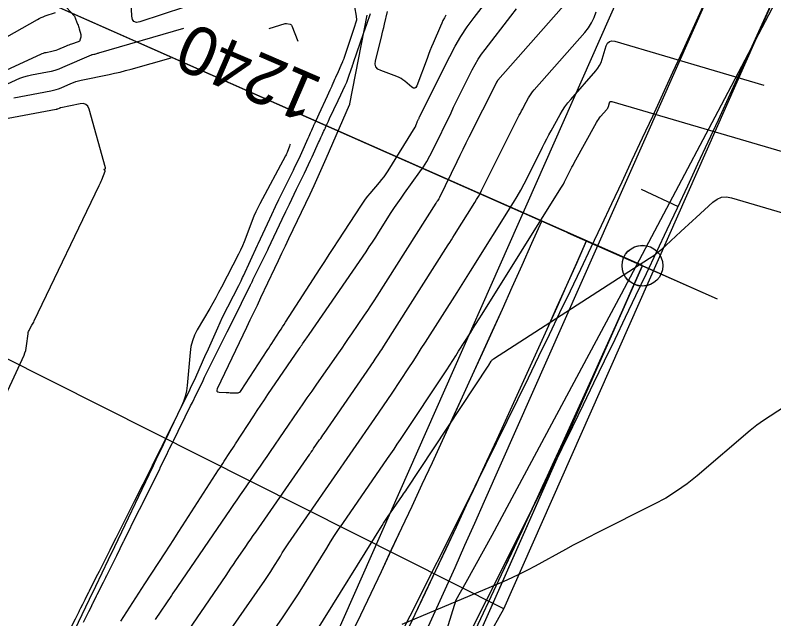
# Model space of a CAD drawing. Extents: x 658976 to 668721, y 639543 to 647196.
# Drawn here: x 662550.1 to 662643.1, y 643658.4 to 643732.5 of the extents above; entities that cross this region are included whole.
import ezdxf

# ---------------------------------------------------------------- set-up
doc = ezdxf.new("R2010")
doc.units = 0
for name, color, linetype in [('Ex_Contour Labels', 7, 'Continuous'), ('Ex_Major Contours', 7, 'Continuous'), ('Ex_Minor Contours', 7, 'Continuous'), ('R_Ramp 15 Degree_Min Ls', 7, 'Continuous'), ('R_Ramp 20 Degree Des Ls', 7, 'Continuous'), ('R_Ramp 20 Degree Des Ls Annot', 7, 'Continuous'), ('R_Ramp 20 Degree Existing Ramp', 7, 'Continuous'), ('R_Ramp 20 Degree_Min Ls', 7, 'Continuous')]:
    doc.layers.add(name, color=color, linetype=linetype)

msp = doc.modelspace()

# ---------------------------------------------------------------- linework, layer by layer
at = {"layer": 'Ex_Major Contours'}
for points in [[(662563.038, 643658.16), (662564.513, 643660.439), (662564.882, 643661.009), (662565.25, 643661.578), (662565.619, 643662.148), (662565.988, 643662.718), (662568.46, 643666.532), (662568.995, 643667.358), (662569.53, 643668.184), (662570.064, 643669.01), (662570.599, 643669.836), (662575.035, 643676.694), (662575.208, 643676.96), (662575.38, 643677.226), (662575.553, 643677.493), (662575.725, 643677.759), (662576.415, 643678.825), (662576.588, 643679.091), (662576.76, 643679.357), (662576.932, 643679.624), (662577.105, 643679.89), (662579.332, 643683.334), (662579.762, 643683.995), (662580.197, 643684.654), (662580.637, 643685.309), (662581.081, 643685.962), (662584.92, 643691.565), (662585.02, 643691.712), (662585.121, 643691.858), (662585.222, 643692.004), (662585.323, 643692.15), (662585.729, 643692.733), (662585.831, 643692.879), (662585.932, 643693.025), (662586.032, 643693.171), (662586.133, 643693.317), (662593.096, 643703.459), (662593.498, 643704.05), (662593.894, 643704.644), (662594.285, 643705.242), (662594.67, 643705.844), (662596.199, 643708.257), (662596.586, 643708.858), (662596.983, 643709.452), (662597.388, 643710.039), (662597.803, 643710.621), (662599.7, 643713.237), (662600.141, 643713.875), (662600.553, 643714.53), (662600.935, 643715.203), (662601.288, 643715.893), (662603.515, 643720.498), (662603.836, 643721.16), (662604.159, 643721.821), (662604.485, 643722.481), (662604.812, 643723.14), (662606.125, 643725.775), (662606.468, 643726.424), (662606.842, 643727.054), (662607.247, 643727.665), (662607.682, 643728.256), (662610.846, 643732.349), (662611.53, 643733.219)], [(662581.226, 643730.813), (662583.18, 643731.429), (662583.194, 643731.433), (662583.207, 643731.436), (662583.221, 643731.438), (662583.235, 643731.438), (662583.291, 643731.44), (662583.305, 643731.44), (662583.319, 643731.439), (662583.332, 643731.438), (662583.346, 643731.435), (662583.791, 643731.339), (662583.864, 643731.315), (662583.924, 643731.277), (662583.972, 643731.224), (662584.008, 643731.156), (662584.758, 643729.288)], [(662549.92, 643722.314), (662554.463, 643723.173), (662554.785, 643723.243), (662555.102, 643723.331), (662555.413, 643723.436), (662555.72, 643723.558), (662556.933, 643724.082), (662557.239, 643724.205), (662557.55, 643724.312), (662557.866, 643724.403), (662558.187, 643724.478), (662561.613, 643725.182), (662562.29, 643725.328), (662562.965, 643725.485), (662563.637, 643725.655), (662564.305, 643725.836), (662569.206, 643727.209)], [(662583.801, 643716.631), (662583.771, 643716.552), (662583.72, 643716.417), (662583.671, 643716.282), (662583.477, 643715.74), (662583.426, 643715.605), (662583.371, 643715.473), (662583.31, 643715.343), (662583.244, 643715.215), (662580.081, 643709.326), (662579.825, 643708.829), (662579.586, 643708.325), (662579.363, 643707.812), (662579.158, 643707.292), (662578.371, 643705.196), (662578.167, 643704.676), (662577.948, 643704.162), (662577.714, 643703.654), (662577.465, 643703.153), (662575.381, 643699.112), (662575.033, 643698.447), (662574.676, 643697.787), (662574.31, 643697.132), (662573.935, 643696.482), (662572.417, 643693.891), (662572.077, 643693.231), (662571.815, 643692.546), (662571.631, 643691.835), (662571.526, 643691.1), (662571.168, 643687.064), (662571.077, 643686.384), (662570.928, 643685.72), (662570.719, 643685.072), (662570.452, 643684.44), (662569.11, 643681.618), (662568.891, 643681.157), (662568.672, 643680.697), (662568.452, 643680.236), (662568.232, 643679.775), (662567.352, 643677.934), (662567.132, 643677.473), (662566.912, 643677.012), (662566.693, 643676.552), (662566.473, 643676.091), (662562.277, 643667.284), (662561.504, 643665.663), (662560.731, 643664.042), (662559.956, 643662.421), (662559.181, 643660.801), (662553.343, 643648.605)], [(662586.95, 643656.79), (662595.077, 643669.899), (662595.237, 643670.153), (662595.4, 643670.405), (662595.565, 643670.655), (662595.734, 643670.903), (662597.563, 643673.553), (662597.697, 643673.748), (662597.83, 643673.944), (662597.962, 643674.14), (662598.093, 643674.337), (662608.069, 643689.413), (662608.082, 643689.433), (662608.094, 643689.453), (662608.126, 643689.503), (662608.145, 643689.533), (662608.455, 643690.029), (662608.512, 643690.111), (662608.578, 643690.186), (662608.651, 643690.252), (662608.732, 643690.311), (662627.838, 643702.646), (662628.363, 643703.002), (662628.871, 643703.38), (662629.362, 643703.779), (662629.836, 643704.201), (662631.696, 643705.932), (662632.162, 643706.364), (662632.628, 643706.796), (662633.095, 643707.227), (662633.563, 643707.657), (662635.612, 643709.539), (662636.128, 643709.915), (662636.682, 643710.129), (662637.274, 643710.181), (662637.903, 643710.071), (662653.856, 643705.382)]]:
    msp.add_lwpolyline(points, dxfattribs=at)
at = {"layer": 'Ex_Minor Contours'}
for points in [[(662593.2, 643732.471), (662591.09, 643721.581), (662591.087, 643721.567), (662591.083, 643721.552), (662591.071, 643721.502), (662591.067, 643721.483), (662591.064, 643721.473), (662591.055, 643721.447), (662591.051, 643721.436), (662591.046, 643721.425), (662588.182, 643714.833), (662587.699, 643713.734), (662587.207, 643712.64), (662586.706, 643711.55), (662586.195, 643710.465), (662583.615, 643705.042), (662583.183, 643704.135), (662582.752, 643703.228), (662582.322, 643702.321), (662581.891, 643701.414), (662580.169, 643697.786), (662579.739, 643696.879), (662579.308, 643695.972), (662578.876, 643695.065), (662578.444, 643694.159), (662574.855, 643686.631), (662574.805, 643686.472), (662574.826, 643686.354), (662574.918, 643686.279), (662575.082, 643686.246), (662575.944, 643686.194), (662576.112, 643686.185), (662576.28, 643686.177), (662576.448, 643686.171), (662576.616, 643686.167), (662577.289, 643686.155), (662577.447, 643686.169), (662577.587, 643686.22), (662577.707, 643686.307), (662577.808, 643686.431), (662580.993, 643691.349), (662581.181, 643691.639), (662581.369, 643691.929), (662581.557, 643692.219), (662581.745, 643692.51), (662582.495, 643693.671), (662582.683, 643693.961), (662582.871, 643694.251), (662583.059, 643694.541), (662583.246, 643694.832), (662587.495, 643701.394), (662588.047, 643702.247), (662588.599, 643703.101), (662589.151, 643703.954), (662589.702, 643704.807), (662592.528, 643709.178), (662592.776, 643709.548), (662593.036, 643709.909), (662593.309, 643710.261), (662593.593, 643710.604), (662594.756, 643711.957), (662595.04, 643712.3), (662595.31, 643712.654), (662595.566, 643713.017), (662595.808, 643713.391), (662599.114, 643718.71), (662599.144, 643718.761), (662599.171, 643718.813), (662599.195, 643718.866), (662599.217, 643718.921), (662599.299, 643719.142), (662599.319, 643719.197), (662599.341, 643719.252), (662599.363, 643719.306), (662599.386, 643719.361), (662599.53, 643719.694), (662599.562, 643719.767), (662599.595, 643719.84), (662599.629, 643719.913), (662599.665, 643719.985), (662603.362, 643727.404), (662604.02, 643728.647), (662604.735, 643729.852), (662605.509, 643731.022), (662606.342, 643732.154), (662615.83, 643744.425)], [(662618.572, 643735.089), (662609.239, 643724.471), (662609.218, 643724.445), (662609.197, 643724.417), (662609.179, 643724.389), (662609.161, 643724.36), (662609.096, 643724.24), (662609.079, 643724.209), (662609.063, 643724.179), (662609.048, 643724.149), (662609.032, 643724.118), (662605.712, 643717.496), (662605.337, 643716.746), (662604.966, 643715.995), (662604.597, 643715.243), (662604.231, 643714.49), (662602.103, 643710.088), (662602.072, 643710.028), (662602.038, 643709.969), (662602.002, 643709.911), (662601.964, 643709.856), (662601.804, 643709.635), (662601.764, 643709.58), (662601.726, 643709.524), (662601.688, 643709.467), (662601.651, 643709.41), (662594.422, 643698.002), (662594.046, 643697.414), (662593.664, 643696.83), (662593.277, 643696.249), (662592.885, 643695.672), (662591.304, 643693.37), (662590.909, 643692.794), (662590.512, 643692.22), (662590.115, 643691.646), (662589.716, 643691.072), (662587.023, 643687.204), (662586.442, 643686.368), (662585.863, 643685.53), (662585.285, 643684.692), (662584.709, 643683.852), (662581.352, 643678.952), (662580.945, 643678.36), (662580.538, 643677.768), (662580.13, 643677.177), (662579.721, 643676.586), (662578.083, 643674.225), (662577.674, 643673.634), (662577.266, 643673.043), (662576.859, 643672.451), (662576.453, 643671.858), (662570.005, 643662.426), (662569.814, 643662.147), (662569.623, 643661.868), (662569.432, 643661.589), (662569.241, 643661.31), (662567.235, 643658.377)], [(662570.863, 643733.438), (662565.393, 643731.648), (662564.968, 643731.574), (662564.658, 643731.665), (662564.464, 643731.924), (662564.385, 643732.349), (662564.281, 643734.898)], [(662556.388, 643733.382), (662557.347, 643732.343), (662557.348, 643732.344), (662557.749, 643731.371), (662557.804, 643731.231), (662557.855, 643731.088), (662557.901, 643730.944), (662557.942, 643730.799), (662558.128, 643730.093), (662558.145, 643730.006), (662558.15, 643729.92), (662558.145, 643729.834), (662558.127, 643729.748), (662558.036, 643729.404), (662558.006, 643729.326), (662557.96, 643729.262), (662557.898, 643729.212), (662557.821, 643729.178), (662556.995, 643728.913), (662556.83, 643728.858), (662556.666, 643728.799), (662556.504, 643728.736), (662556.343, 643728.669), (662555.265, 643728.203), (662555.098, 643728.136), (662554.929, 643728.079), (662554.757, 643728.031), (662554.581, 643727.993), (662553.875, 643727.86), (662553.7, 643727.821), (662553.529, 643727.772), (662553.36, 643727.712), (662553.196, 643727.642), (662542.186, 643722.565)], [(662542.725, 643726.25), (662552.82, 643731.922), (662553.056, 643732.048), (662553.296, 643732.163), (662553.541, 643732.267), (662553.79, 643732.361), (662555.035, 643732.798)], [(662568.3, 643652.606), (662575.939, 643663.77), (662576.242, 643664.213), (662576.546, 643664.656), (662576.849, 643665.1), (662577.152, 643665.543), (662578.365, 643667.317), (662578.668, 643667.76), (662578.973, 643668.203), (662579.278, 643668.645), (662579.584, 643669.087), (662586.216, 643678.649), (662586.255, 643678.705), (662586.293, 643678.761), (662586.332, 643678.816), (662586.37, 643678.872), (662586.523, 643679.095), (662586.561, 643679.151), (662586.6, 643679.207), (662586.638, 643679.262), (662586.677, 643679.318), (662587.412, 643680.375), (662587.548, 643680.569), (662587.683, 643680.764), (662587.818, 643680.959), (662587.953, 643681.154), (662593.695, 643689.476), (662593.83, 643689.672), (662593.964, 643689.869), (662594.097, 643690.067), (662594.229, 643690.265), (662594.755, 643691.06), (662594.886, 643691.259), (662595.016, 643691.459), (662595.145, 643691.659), (662595.273, 643691.86), (662603.168, 643704.281), (662603.363, 643704.588), (662603.558, 643704.897), (662603.752, 643705.205), (662603.945, 643705.514), (662606.44, 643709.509), (662606.659, 643709.868), (662606.868, 643710.232), (662607.07, 643710.601), (662607.263, 643710.974), (662611.884, 643720.192), (662612.021, 643720.46), (662612.159, 643720.728), (662612.301, 643720.994), (662612.444, 643721.259), (662613.024, 643722.317), (662613.175, 643722.576), (662613.341, 643722.826), (662613.519, 643723.067), (662613.712, 643723.298), (662619.912, 643730.354), (662620.361, 643730.922), (662620.742, 643731.529), (662621.055, 643732.173), (662621.299, 643732.856)], [(662602.868, 643732.479), (662602.697, 643732.142), (662602.532, 643731.802), (662602.372, 643731.46), (662602.22, 643731.114), (662601.321, 643729.028), (662601.124, 643728.564), (662600.934, 643728.097), (662600.749, 643727.627), (662600.572, 643727.155), (662599.334, 643723.802), (662599.221, 643723.593), (662599.079, 643723.496), (662598.908, 643723.511), (662598.708, 643723.639), (662597.848, 643724.374), (662597.627, 643724.547), (662597.393, 643724.698), (662597.146, 643724.827), (662596.887, 643724.935), (662594.893, 643725.665), (662594.538, 643725.855), (662594.315, 643726.114), (662594.224, 643726.444), (662594.265, 643726.844), (662594.983, 643729.774), (662595.079, 643730.166), (662595.174, 643730.558), (662595.268, 643730.951), (662595.362, 643731.343), (662595.735, 643732.914)], [(662543.746, 643721.537), (662550.228, 643724.526), (662550.683, 643724.719), (662551.147, 643724.884), (662551.62, 643725.019), (662552.102, 643725.125), (662554.05, 643725.494), (662554.533, 643725.599), (662555.008, 643725.73), (662555.475, 643725.887), (662555.933, 643726.071), (662559.437, 643727.585), (662559.471, 643727.599), (662559.505, 643727.611), (662559.541, 643727.621), (662559.576, 643727.629), (662559.72, 643727.659), (662559.756, 643727.666), (662559.792, 643727.675), (662559.828, 643727.684), (662559.863, 643727.693), (662560.118, 643727.765), (662560.172, 643727.78), (662560.226, 643727.795), (662560.281, 643727.811), (662560.335, 643727.826), (662570.778, 643730.851)], [(662574.986, 643654.934), (662580.69, 643663.153), (662580.941, 643663.519), (662581.186, 643663.887), (662581.427, 643664.259), (662581.663, 643664.634), (662582.596, 643666.14), (662582.832, 643666.515), (662583.072, 643666.887), (662583.317, 643667.257), (662583.567, 643667.623), (662594.195, 643683.024), (662594.723, 643683.793), (662595.247, 643684.565), (662595.767, 643685.339), (662596.284, 643686.115), (662598.343, 643689.227), (662598.856, 643690.006), (662599.365, 643690.787), (662599.871, 643691.571), (662600.373, 643692.357), (662604.26, 643698.473), (662604.671, 643699.121), (662605.081, 643699.77), (662605.49, 643700.42), (662605.897, 643701.07), (662611.157, 643709.494), (662611.615, 643710.245), (662612.054, 643711.007), (662612.475, 643711.779), (662612.879, 643712.56), (662614.736, 643716.265), (662614.993, 643716.772), (662615.255, 643717.277), (662615.522, 643717.779), (662615.793, 643718.279), (662616.886, 643720.274), (662617.172, 643720.764), (662617.484, 643721.236), (662617.821, 643721.69), (662618.184, 643722.126), (662621.253, 643725.618), (662621.513, 643725.947), (662621.734, 643726.299), (662621.915, 643726.672), (662622.056, 643727.067), (662622.542, 643728.691), (662622.699, 643729.031), (662622.928, 643729.24), (662623.227, 643729.317), (662623.598, 643729.264), (662641.873, 643723.892)], [(662544.691, 643676.78), (662551.185, 643690.789), (662551.299, 643691.061), (662551.389, 643691.34), (662551.458, 643691.625), (662551.504, 643691.916), (662551.677, 643693.392), (662551.701, 643693.535), (662551.74, 643693.674), (662551.793, 643693.808), (662551.86, 643693.938), (662552.157, 643694.445), (662552.23, 643694.572), (662552.3, 643694.701), (662552.368, 643694.832), (662552.433, 643694.964), (662560.386, 643711.558), (662560.47, 643711.737), (662560.551, 643711.917), (662560.629, 643712.098), (662560.705, 643712.28), (662561.125, 643713.317), (662561.133, 643713.346), (662561.131, 643713.372), (662561.119, 643713.396), (662561.098, 643713.418), (662560.994, 643713.498), (662560.975, 643713.518), (662560.97, 643713.536), (662560.978, 643713.554), (662561, 643713.57), (662561.123, 643713.638), (662561.149, 643713.657), (662561.164, 643713.68), (662561.17, 643713.707), (662561.165, 643713.738), (662559.145, 643720.941), (662558.992, 643721.29), (662558.763, 643721.514), (662558.459, 643721.614), (662558.08, 643721.59), (662555.675, 643721.096), (662555.626, 643721.084), (662555.577, 643721.07), (662555.529, 643721.054), (662555.482, 643721.035), (662555.295, 643720.954), (662555.248, 643720.935), (662555.2, 643720.919), (662555.151, 643720.905), (662555.102, 643720.895), (662546.571, 643719.282)], [(662580.544, 643655.216), (662582.857, 643658.55), (662583.359, 643659.282), (662583.85, 643660.021), (662584.333, 643660.766), (662584.805, 643661.517), (662588.28, 643667.122), (662588.759, 643667.884), (662589.247, 643668.639), (662589.744, 643669.389), (662590.25, 643670.132), (662595.736, 643678.082), (662596.138, 643678.667), (662596.537, 643679.255), (662596.934, 643679.844), (662597.327, 643680.436), (662602.986, 643688.988), (662603.355, 643689.549), (662603.722, 643690.111), (662604.086, 643690.675), (662604.447, 643691.241), (662605.888, 643693.508), (662606.247, 643694.075), (662606.606, 643694.642), (662606.963, 643695.211), (662607.319, 643695.78), (662616.986, 643711.258), (662617.137, 643711.506), (662617.282, 643711.758), (662617.422, 643712.013), (662617.555, 643712.272), (662618.077, 643713.312), (662618.208, 643713.572), (662618.342, 643713.83), (662618.479, 643714.087), (662618.618, 643714.343), (662621.335, 643719.301), (662621.449, 643719.495), (662621.573, 643719.683), (662621.707, 643719.864), (662621.851, 643720.037), (662622.594, 643720.883), (662622.665, 643720.973), (662622.725, 643721.068), (662622.775, 643721.17), (662622.813, 643721.278), (662622.946, 643721.721), (662622.989, 643721.814), (662623.051, 643721.871), (662623.133, 643721.892), (662623.234, 643721.877), (662647.865, 643714.637)], [(662646.163, 643685.564), (662641.805, 643682.75), (662641.388, 643682.471), (662640.981, 643682.178), (662640.584, 643681.872), (662640.198, 643681.552), (662633.697, 643675.989), (662632.46, 643674.994), (662631.169, 643674.079), (662629.825, 643673.245), (662628.426, 643672.491), (662621.35, 643668.95), (662620.396, 643668.467), (662619.447, 643667.975), (662618.504, 643667.473), (662617.565, 643666.961), (662613.82, 643664.897), (662612.878, 643664.393), (662611.924, 643663.914), (662610.957, 643663.46), (662609.979, 643663.031), (662597.489, 643657.738)]]:
    msp.add_lwpolyline(points, dxfattribs=at)
at = {"layer": 'R_Ramp 15 Degree_Min Ls'}
msp.add_line((662588.438, 643614.677), (662626.979, 643701.746), dxfattribs=at)
for points in [[(662626.979, 643701.746), (662535.537, 643742.223), (662444.096, 643782.7)], [(662617.835, 643705.794), (662636.124, 643697.698)]]:
    msp.add_lwpolyline(points, dxfattribs=at)
msp.add_circle((662626.979, 643701.746), 2.5, dxfattribs=at)
for radius in [1896.359, 1902.359, 1909.859]:
    msp.add_arc((660880.567, 644474.795), radius, 330.415092, 336.123426, dxfattribs=at)
at = {"layer": 'R_Ramp 20 Degree Des Ls'}
msp.add_line((662582.701, 643641.245), (662841.796, 644226.573), dxfattribs=at)
for points in [[(662548.927, 643514.348), (662556.854, 643532.044), (662564.502, 643549.356), (662572.15, 643566.668), (662577.913, 643579.872), (662581.374, 643587.649), (662587.071, 643605.927), (662592.769, 643624.205), (662598.467, 643642.482), (662604.165, 643660.76), (662605.364, 643662.929), (662608.56, 643668.713), (662616.48, 643683.504), (662624.401, 643698.296), (662630.327, 643709.502), (662636.253, 643720.708), (662646.172, 643739.603), (662654.658, 643756.428), (662662.979, 643773.128), (662671.16, 643790.14), (662679.423, 643808.024)], [(662555.725, 643654.99), (662557.499, 643658.452), (662557.694, 643658.848), (662557.94, 643659.349), (662557.992, 643659.455), (662558.156, 643659.79), (662558.372, 643660.23), (662558.372, 643660.23), (662558.655, 643660.805), (662558.675, 643660.846), (662559.105, 643661.705), (662559.189, 643661.873), (662559.955, 643663.371), (662560.238, 643663.929), (662560.415, 643664.278), (662561.606, 643666.637), (662561.738, 643666.9), (662562.451, 643668.33), (662562.487, 643668.401), (662562.522, 643668.471), (662564.222, 643671.877), (662564.681, 643672.795), (662564.723, 643672.879), (662565.765, 643674.962), (662566.908, 643677.252), (662566.908, 643677.252), (662566.943, 643677.323), (662566.96, 643677.357), (662567.46, 643678.357), (662567.775, 643678.99), (662568.011, 643679.463), (662568.012, 643679.464), (662568.053, 643679.546), (662568.093, 643679.627), (662568.644, 643680.732), (662569.193, 643681.836), (662569.193, 643681.836), (662569.786, 643683.03), (662570.069, 643683.6), (662570.727, 643684.926), (662570.943, 643685.363), (662570.944, 643685.364), (662571.417, 643686.32), (662571.605, 643686.709), (662572.219, 643688.077), (662573.474, 643690.877), (662573.612, 643691.186), (662574.928, 643694.134), (662575.511, 643695.444), (662577.502, 643699.315), (662577.784, 643699.905), (662577.863, 643700.077), (662577.875, 643700.102), (662577.964, 643700.293), (662578.064, 643700.509), (662578.064, 643700.509), (662579.804, 643704.258), (662579.889, 643704.441), (662581.298, 643707.488), (662581.544, 643708.02), (662581.987, 643708.981), (662582.393, 643709.861), (662583.29, 643711.676), (662584.206, 643713.466), (662584.295, 643713.641), (662585.057, 643715.238), (662585.22, 643715.607), (662585.232, 643715.634), (662586.015, 643717.398), (662586.118, 643717.634), (662586.286, 643718.014), (662586.403, 643718.28), (662586.409, 643718.293), (662586.436, 643718.354), (662586.617, 643718.752), (662586.65, 643718.823), (662586.655, 643718.835), (662586.711, 643718.958), (662586.835, 643719.227), (662586.848, 643719.257), (662586.945, 643719.469), (662587.194, 643720.012), (662587.349, 643720.353), (662588.359, 643722.564), (662588.688, 643723.287), (662588.928, 643723.814), (662588.931, 643723.821), (662589.199, 643724.417), (662589.281, 643724.6), (662589.396, 643724.849), (662589.709, 643725.547), (662590.062, 643726.335), (662590.257, 643726.772), (662590.268, 643726.799), (662590.405, 643727.126), (662590.412, 643727.147), (662590.419, 643727.167), (662590.419, 643727.167), (662591.594, 643730.723), (662591.987, 643731.894), (662591.919, 643732.356), (662591.725, 643733.495)]]:
    msp.add_lwpolyline(points, dxfattribs=at)
msp.add_arc((660902.12, 644519.781), 1902.359, 330.415092, 336.123426, dxfattribs=at)
at = {"layer": 'R_Ramp 20 Degree Des Ls Annot'}
for p, q in [((662609.992, 643659.662), (662648.533, 643746.731)), ((662562.981, 643576.859), (662609.992, 643659.662))]:
    msp.add_line(p, q, dxfattribs=at)
for points in [[(662609.992, 643659.662), (662431.365, 643749.622)], [(662626.814, 643711.128), (662631.341, 643709.006)]]:
    msp.add_lwpolyline(points, dxfattribs=at)
msp.add_arc((660902.12, 644519.781), 1909.859, 330.415092, 336.123426, dxfattribs=at)
at = {"layer": 'R_Ramp 20 Degree Existing Ramp'}
msp.add_line((662588.434, 643614.668), (662626.975, 643701.737), dxfattribs=at)
for points in [[(662626.975, 643701.737), (662535.534, 643742.214), (662444.092, 643782.691)], [(662617.831, 643705.785), (662636.12, 643697.689)]]:
    msp.add_lwpolyline(points, dxfattribs=at)
msp.add_circle((662626.975, 643701.737), 2.5, dxfattribs=at)
for radius in [1896.359, 1902.359, 1909.859]:
    msp.add_arc((660880.563, 644474.786), radius, 330.415092, 336.123426, dxfattribs=at)
at = {"layer": 'R_Ramp 20 Degree_Min Ls'}
for p, q in [((662548.662, 643564.345), (662841.796, 644226.573)), ((662607.635, 643672.867), (662850.941, 644222.525))]:
    msp.add_line(p, q, dxfattribs=at)
for points in [[(662548.927, 643514.348), (662556.854, 643532.044), (662564.502, 643549.356), (662572.15, 643566.668), (662577.913, 643579.872), (662581.374, 643587.649), (662587.071, 643605.927), (662592.769, 643624.205), (662598.467, 643642.482), (662604.165, 643660.76), (662605.364, 643662.929), (662608.56, 643668.713), (662616.48, 643683.504), (662624.401, 643698.296), (662630.327, 643709.502), (662636.253, 643720.708), (662646.172, 643739.603), (662654.658, 643756.428), (662662.979, 643773.128), (662671.16, 643790.14), (662679.423, 643808.024)], [(662558.481, 643658.017), (662558.92, 643658.915), (662558.972, 643659.021), (662559.136, 643659.356), (662559.352, 643659.796), (662559.352, 643659.797), (662559.634, 643660.372), (662559.654, 643660.412), (662560.081, 643661.273), (662560.164, 643661.441), (662560.922, 643662.943), (662561.201, 643663.502), (662561.341, 643663.782), (662561.376, 643663.853), (662562.554, 643666.217), (662563.393, 643667.913), (662563.428, 643667.984), (662563.463, 643668.054), (662565.15, 643671.466), (662565.349, 643671.866), (662565.606, 643672.385), (662565.647, 643672.47), (662567.814, 643676.851), (662567.814, 643676.851), (662567.849, 643676.922), (662567.866, 643676.956), (662568.361, 643677.959), (662568.673, 643678.592), (662568.907, 643679.067), (662568.907, 643679.067), (662568.948, 643679.149), (662568.988, 643679.231), (662569.346, 643679.956), (662569.534, 643680.338), (662570.077, 643681.445), (662570.077, 643681.445), (662570.945, 643683.213), (662571.596, 643684.541), (662571.811, 643684.979), (662571.811, 643684.98), (662572.28, 643685.938), (662572.47, 643686.326), (662573.129, 643687.674), (662573.317, 643688.058), (662573.318, 643688.059), (662574.493, 643690.426), (662576.081, 643693.624), (662576.719, 643694.909), (662578.946, 643699.391), (662579.03, 643699.56), (662579.042, 643699.585), (662579.136, 643699.774), (662579.242, 643699.987), (662579.242, 643699.988), (662581.062, 643703.701), (662581.149, 643703.884), (662582.834, 643707.449), (662583.286, 643708.406), (662583.701, 643709.282), (662584.566, 643711.111), (662585.458, 643712.912), (662585.549, 643713.086), (662586.31, 643714.683), (662586.49, 643715.077), (662587.292, 643716.833), (662587.399, 643717.067), (662587.571, 643717.445), (662587.691, 643717.71), (662587.697, 643717.723), (662587.725, 643717.784), (662587.905, 643718.181), (662587.938, 643718.253), (662587.943, 643718.265), (662587.999, 643718.388), (662588.122, 643718.657), (662588.135, 643718.687), (662588.232, 643718.899), (662588.479, 643719.443), (662588.634, 643719.784), (662589.671, 643721.983), (662590.009, 643722.702), (662590.256, 643723.226), (662590.536, 643723.826), (662590.62, 643724.008), (662590.736, 643724.256), (662590.987, 643724.982), (662591.27, 643725.8), (662591.427, 643726.254), (662591.436, 643726.283), (662591.551, 643726.619), (662591.558, 643726.639), (662591.565, 643726.66), (662591.565, 643726.66), (662592.784, 643730.196), (662593.192, 643731.361), (662593.642, 643732.647)]]:
    msp.add_lwpolyline(points, dxfattribs=at)
msp.add_arc((660868.08, 644442.881), 1902.359, 330.415092, 336.123426, dxfattribs=at)

# ---------------------------------------------------------------- texts
at = {"layer": 'Ex_Contour Labels'}
msp.add_text('1240', height=6, rotation=156.65577, dxfattribs=at).set_placement((662588.048, 643724.601))

doc.saveas('drawing.dxf')
